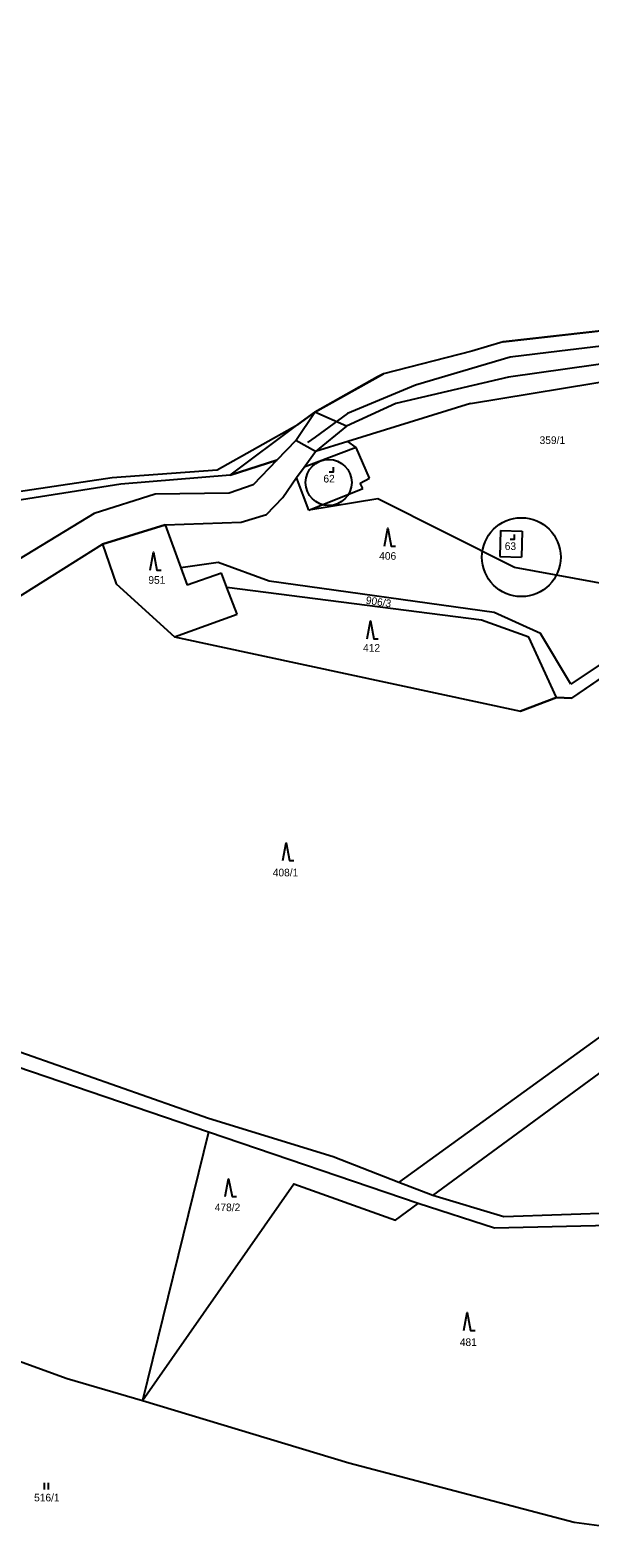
# Model space of a CAD drawing. Extents: x -580551 to -575069, y -1073031 to -1067931.
# Drawn here: x -577749.4 to -577624.4, y -1070427.8 to -1070091.5 of the extents above; entities that cross this region are included whole.
import ezdxf

# ---------------------------------------------------------------- set-up
doc = ezdxf.new("R2010")
doc.units = 0
for name, color, linetype in [('Druh pozemku', 7, 'Continuous'), ('Hranice z DKM', 7, 'Continuous'), ('Katastrální hranice', 7, 'Continuous'), ('Parcela', 7, 'Continuous'), ('Parcelní číslo', 7, 'Continuous'), ('Parcelní číslo_stavba', 7, 'Continuous'), ('SR - hranice státu', 7, 'Continuous'), ('stavební parcely', 7, 'Continuous'), ('Vnitřní kresba', 7, 'Continuous'), ('ČR - rámy ML', 7, 'Continuous')]:
    doc.layers.add(name, color=color, linetype=linetype)

msp = doc.modelspace()

# ---------------------------------------------------------------- linework, layer by layer
at = {"layer": 'Druh pozemku'}
for p, q in [((-577746.22, -1070415.53), (-577746.22, -1070417.03)), ((-577745.22, -1070417.03), (-577745.22, -1070415.53))]:
    msp.add_line(p, q, dxfattribs=at)
for points in [[(-577682.6, -1070190.02), (-577681.6, -1070190.02), (-577681.6, -1070189.02)], [(-577670.27, -1070206.63), (-577669.52, -1070202.63), (-577668.77, -1070206.63), (-577667.77, -1070206.63)], [(-577642.2, -1070205.05), (-577641.2, -1070205.05), (-577641.2, -1070204.05)], [(-577722.59, -1070211.96), (-577721.84, -1070207.96), (-577721.09, -1070211.96), (-577720.09, -1070211.96)], [(-577674.14, -1070227.25), (-577673.39, -1070223.25), (-577672.64, -1070227.25), (-577671.64, -1070227.25)], [(-577692.97, -1070276.75), (-577692.22, -1070272.75), (-577691.47, -1070276.75), (-577690.47, -1070276.75)], [(-577705.79, -1070351.69), (-577705.04, -1070347.69), (-577704.29, -1070351.69), (-577703.29, -1070351.69)], [(-577652.55, -1070381.52), (-577651.8, -1070377.52), (-577651.05, -1070381.52), (-577650.05, -1070381.52)]]:
    msp.add_lwpolyline(points, dxfattribs=at)
at = {"layer": 'Hranice z DKM'}
for p, q in [((-577667.04, -1070348.51), (-577591.12, -1070293.63)), ((-577659.47, -1070351.44), (-577604.41, -1070311.07))]:
    msp.add_line(p, q, dxfattribs=at)
for points in [[(-577733.21, -1070206.16), (-577730.17, -1070215), (-577717.15, -1070226.85), (-577639.89, -1070243.42), (-577631.86, -1070240.34), (-577628.45, -1070240.53), (-577605.81, -1070225.09), (-577590.71, -1070230.06), (-577574, -1070230.49), (-577551.94, -1070234.66)], [(-577709.54, -1070337.31), (-577724.28, -1070397.18), (-577690.48, -1070348.82), (-577667.78, -1070356.93), (-577662.74, -1070353.22)]]:
    msp.add_lwpolyline(points, dxfattribs=at)
at = {"layer": 'Katastrální hranice'}
for p, q in [((-577643.78, -1070161.04), (-577594.83, -1070155.52)), ((-577643.78, -1070161.04), (-577650.78, -1070163.15)), ((-577650.78, -1070163.15), (-577670.45, -1070168.16)), ((-577685.83, -1070176.75), (-577670.45, -1070168.16)), ((-577689.59, -1070179.48), (-577685.83, -1070176.75)), ((-577707.57, -1070189.62), (-577689.59, -1070179.48)), ((-577759.8, -1070195.58), (-577731.06, -1070191.29)), ((-577731.06, -1070191.29), (-577707.57, -1070189.62))]:
    msp.add_line(p, q, dxfattribs=at)
at = {"layer": 'Parcela'}
for p, q in [((-577591.09, -1070161.69), (-577642.6, -1070168.95)), ((-577651.06, -1070174.81), (-577595.15, -1070165.6)), ((-577642.6, -1070168.95), (-577667.74, -1070174.82)), ((-577667.74, -1070174.82), (-577678.77, -1070179.87)), ((-577651.06, -1070174.81), (-577678.47, -1070183.27)), ((-577678.77, -1070179.87), (-577685.83, -1070176.75)), ((-577704.72, -1070190.75), (-577689.59, -1070179.48)), ((-577690.07, -1070183.03), (-577694.26, -1070187.42)), ((-577685.65, -1070185.53), (-577690.07, -1070183.03)), ((-577676.56, -1070184.62), (-577688.2, -1070188.99)), ((-577678.47, -1070183.27), (-577685.65, -1070185.53)), ((-577676.56, -1070184.62), (-577678.47, -1070183.27)), ((-577673.58, -1070191.47), (-577676.56, -1070184.62)), ((-577704.72, -1070190.75), (-577694.26, -1070187.42)), ((-577694.26, -1070187.42), (-577699.54, -1070192.95)), ((-577704.72, -1070190.75), (-577729.13, -1070192.81)), ((-577692.94, -1070195.75), (-577689.88, -1070191.28)), ((-577689.88, -1070191.28), (-577688.2, -1070188.99)), ((-577687.11, -1070198.56), (-577689.88, -1070191.28)), ((-577675.68, -1070192.55), (-577673.58, -1070191.47)), ((-577729.13, -1070192.81), (-577759.22, -1070197.52)), ((-577721.41, -1070194.99), (-577735.06, -1070199.34)), ((-577704.96, -1070194.82), (-577721.41, -1070194.99)), ((-577699.54, -1070192.95), (-577704.96, -1070194.82)), ((-577687.11, -1070198.56), (-577675.07, -1070193.79)), ((-577675.07, -1070193.79), (-577675.68, -1070192.55)), ((-577696.58, -1070199.58), (-577692.94, -1070195.75)), ((-577671.71, -1070196.05), (-577687.11, -1070198.56)), ((-577641.2, -1070211.41), (-577671.71, -1070196.05)), ((-577735.06, -1070199.34), (-577759.49, -1070214.18)), ((-577719.18, -1070201.85), (-577733.21, -1070206.16)), ((-577719.18, -1070201.85), (-577702.22, -1070201.27)), ((-577719.18, -1070201.85), (-577715.72, -1070211.46)), ((-577702.22, -1070201.27), (-577696.58, -1070199.58)), ((-577644.36, -1070203.11), (-577644.54, -1070208.92)), ((-577644.36, -1070203.11), (-577639.54, -1070203.26)), ((-577639.54, -1070203.26), (-577639.71, -1070209.08)), ((-577753.05, -1070218.66), (-577733.21, -1070206.16)), ((-577733.21, -1070206.16), (-577730.17, -1070215)), ((-577707.38, -1070210.28), (-577715.72, -1070211.46)), ((-577715.72, -1070211.46), (-577714.33, -1070215.34)), ((-577695.99, -1070214.39), (-577707.38, -1070210.28)), ((-577644.54, -1070208.92), (-577639.71, -1070209.08)), ((-577618.91, -1070215.5), (-577641.2, -1070211.41)), ((-577730.17, -1070215), (-577717.15, -1070226.85)), ((-577706.67, -1070212.65), (-577714.33, -1070215.34)), ((-577705.44, -1070215.83), (-577706.67, -1070212.65)), ((-577645.78, -1070221.43), (-577695.99, -1070214.39)), ((-577648.61, -1070223.16), (-577705.44, -1070215.83)), ((-577703.13, -1070221.77), (-577705.44, -1070215.83)), ((-577717.15, -1070226.85), (-577703.13, -1070221.77)), ((-577635.45, -1070226.07), (-577645.78, -1070221.43)), ((-577605.5, -1070221.86), (-577628.69, -1070237.37)), ((-577638.02, -1070226.93), (-577648.61, -1070223.16)), ((-577628.45, -1070240.53), (-577605.81, -1070225.09)), ((-577717.15, -1070226.85), (-577639.89, -1070243.42)), ((-577631.86, -1070240.34), (-577638.02, -1070226.93)), ((-577628.69, -1070237.37), (-577635.45, -1070226.07)), ((-577631.86, -1070240.34), (-577639.89, -1070243.42)), ((-577628.45, -1070240.53), (-577631.86, -1070240.34)), ((-577667.04, -1070348.51), (-577591.12, -1070293.63)), ((-577659.47, -1070351.44), (-577604.41, -1070311.07)), ((-577709.54, -1070334.27), (-577760.66, -1070316.34)), ((-577709.54, -1070337.31), (-577755.62, -1070321.63)), ((-577681.72, -1070342.82), (-577709.54, -1070334.27)), ((-577709.54, -1070337.31), (-577724.28, -1070397.18)), ((-577662.74, -1070353.22), (-577709.54, -1070337.31)), ((-577667.04, -1070348.51), (-577681.72, -1070342.82)), ((-577724.28, -1070397.18), (-577690.48, -1070348.82)), ((-577690.48, -1070348.82), (-577667.78, -1070356.93)), ((-577659.47, -1070351.44), (-577667.04, -1070348.51)), ((-577667.78, -1070356.93), (-577662.74, -1070353.22)), ((-577645.68, -1070358.7), (-577662.74, -1070353.22)), ((-577643.65, -1070356.18), (-577659.47, -1070351.44)), ((-577617.91, -1070355.29), (-577643.65, -1070356.18)), ((-577616.11, -1070358.07), (-577645.68, -1070358.7)), ((-577793.88, -1070373.27), (-577741.12, -1070392.25)), ((-577741.12, -1070392.25), (-577724.28, -1070397.18)), ((-577724.28, -1070397.18), (-577678.19, -1070411.06)), ((-577678.19, -1070411.06), (-577627.94, -1070424.32)), ((-577627.94, -1070424.32), (-577601.89, -1070427.79))]:
    msp.add_line(p, q, dxfattribs=at)
at = {"layer": 'Parcelní číslo'}
msp.add_lwpolyline([(-577570.666, -1070151.737), (-577585.866, -1070156.457), (-577605.128, -1070159.997), (-577631.204, -1070163.144), (-577642.235, -1070164.476), (-577663.307, -1070170.749), (-577678.507, -1070177.043), (-577685.714, -1070182.287), (-577687.405, -1070183.518)], dxfattribs=at)
at = {"layer": 'SR - hranice státu'}
for points in [[(-577685.65, -1070185.53), (-577690.07, -1070183.03), (-577694.26, -1070187.42), (-577704.72, -1070190.75), (-577689.59, -1070179.48)], [(-577719.18, -1070201.85), (-577702.22, -1070201.27), (-577696.58, -1070199.58), (-577692.94, -1070195.75), (-577689.88, -1070191.28), (-577688.2, -1070188.99), (-577685.65, -1070185.53)], [(-577776.07, -1070256.1), (-577771.12, -1070243.93), (-577764.3, -1070229.69), (-577753.05, -1070218.66), (-577733.21, -1070206.16), (-577719.18, -1070201.85)]]:
    msp.add_lwpolyline(points, dxfattribs=at)
at = {"layer": 'stavební parcely'}
for centre, radius in [((-577682.71, -1070192.42), 5.143), ((-577639.71, -1070209.08), 8.796)]:
    msp.add_circle(centre, radius, dxfattribs=at)
at = {"layer": 'Vnitřní kresba'}
for p, q in [((-577690.07, -1070183.03), (-577685.83, -1070176.75)), ((-577678.77, -1070179.87), (-577685.65, -1070185.53)), ((-577688.2, -1070188.99), (-577685.65, -1070185.53))]:
    msp.add_line(p, q, dxfattribs=at)
at = {"layer": 'ČR - rámy ML'}
for points in [[(-577533.81, -1070090.41), (-577538.93, -1070101.78), (-577544.05, -1070113.15), (-577552.86, -1070132.66), (-577560.66, -1070143.93), (-577594.83, -1070155.52), (-577643.78, -1070161.04), (-577650.78, -1070163.15), (-577670.45, -1070168.16), (-577671.813, -1070168.882)], [(-577671.813, -1070168.882), (-577685.83, -1070176.75), (-577689.59, -1070179.48)]]:
    msp.add_lwpolyline(points, dxfattribs=at)

# ---------------------------------------------------------------- texts
at = {"layer": 'Parcelní číslo'}
for s, p in [('359/1', (-577635.63, -1070183.83)), ('406', (-577671.438, -1070209.65)), ('951', (-577722.959, -1070215.01)), ('412', (-577675.032, -1070230.15)), ('408/1', (-577695.189, -1070280.26)), ('478/2', (-577708.142, -1070354.93)), ('481', (-577653.441, -1070385)), ('516/1', (-577748.466, -1070419.66))]:
    msp.add_text(s, height=1.7, dxfattribs=at).set_placement(p)
msp.add_text('906/3', height=1.7, rotation=351.5669, dxfattribs=at).set_placement((-577674.516, -1070219.451))
at = {"layer": 'Parcelní číslo_stavba'}
for s, p in [('62', (-577683.891, -1070192.42)), ('63', (-577643.413, -1070207.47))]:
    msp.add_text(s, height=1.7, dxfattribs=at).set_placement(p)

doc.saveas('drawing.dxf')
